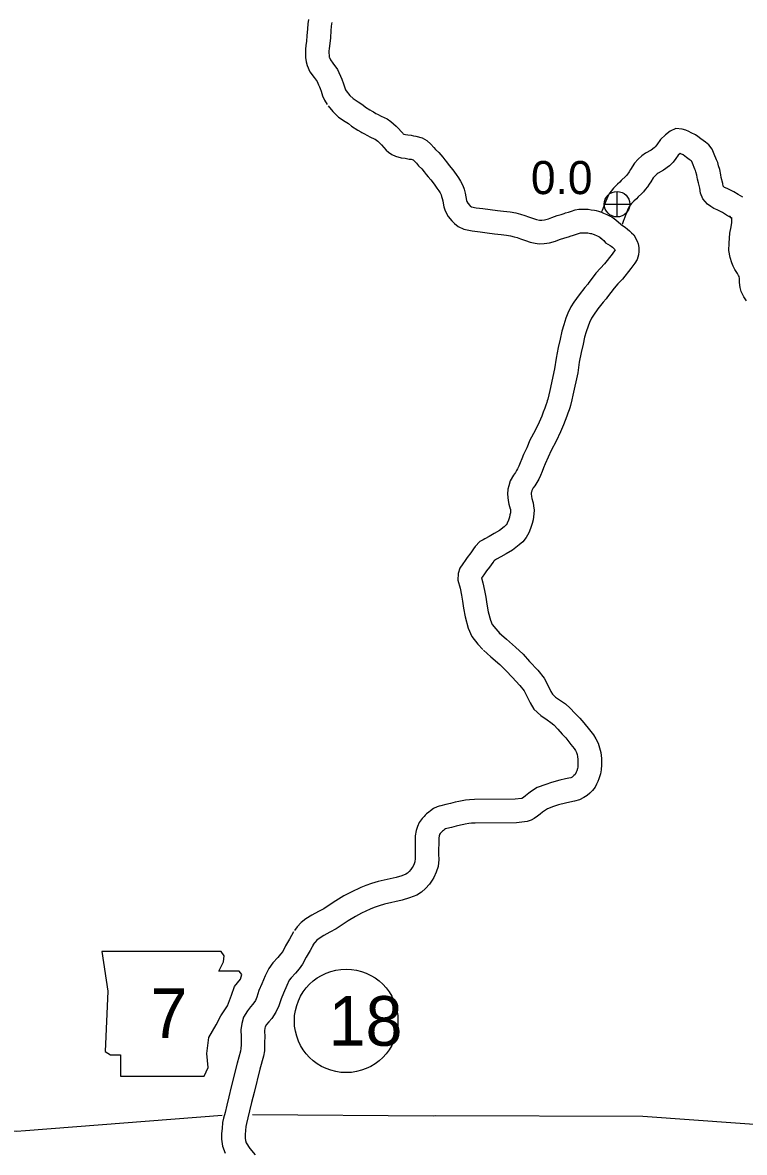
# Model space of a CAD drawing. Extents: x -939622 to -934245, y 1383184 to 1385301.
# Drawn here: x -935225.03 to -935197.43, y 1384046.83 to 1384090.07 of the extents above; entities that cross this region are included whole.
import ezdxf

# ---------------------------------------------------------------- set-up
doc = ezdxf.new("R2010")
doc.units = 0
for name, color, linetype in [('Level 10', 7, 'Continuous'), ('Level 21', 7, 'Continuous'), ('Level 25', 7, 'Continuous'), ('Level 26', 7, 'Continuous'), ('Level 27', 7, 'Continuous'), ('Level 8', 7, 'Continuous')]:
    doc.layers.add(name, color=color, linetype=linetype)

msp = doc.modelspace()

# ---------------------------------------------------------------- linework, layer by layer
at = {"layer": 'Level 10'}
for points in [[(-935214.1, 1384090.178), (-935214.126, 1384090.012), (-935214.138, 1384089.826), (-935214.157, 1384089.556), (-935214.174, 1384089.353), (-935214.193, 1384089.186), (-935214.213, 1384089.047), (-935214.215, 1384088.888), (-935214.207, 1384088.729), (-935214.187, 1384088.564), (-935214.146, 1384088.421), (-935214.041, 1384088.181), (-935213.883, 1384087.968), (-935213.766, 1384087.814), (-935213.711, 1384087.689), (-935213.673, 1384087.605), (-935213.651, 1384087.547), (-935213.61, 1384087.436), (-935213.557, 1384087.269), (-935213.491, 1384087.096), (-935213.387, 1384086.927)], [(-935213.203, 1384090.069), (-935213.215, 1384090.013), (-935213.23, 1384089.915), (-935213.24, 1384089.765), (-935213.26, 1384089.487), (-935213.278, 1384089.264), (-935213.301, 1384089.071), (-935213.314, 1384088.976), (-935213.315, 1384088.906), (-935213.31, 1384088.806), (-935213.302, 1384088.743), (-935213.298, 1384088.728), (-935213.257, 1384088.635), (-935213.163, 1384088.508), (-935212.984, 1384088.273), (-935212.821, 1384087.9)], [(-935212.821, 1384087.9), (-935212.758, 1384087.725), (-935212.707, 1384087.566), (-935212.681, 1384087.496), (-935212.62, 1384087.399)], [(-935212.658, 1384087.451), (-935212.514, 1384087.279), (-935212.393, 1384087.166), (-935212.192, 1384087.037), (-935212.015, 1384086.916), (-935211.914, 1384086.827), (-935211.747, 1384086.722), (-935211.662, 1384086.673), (-935211.608, 1384086.645), (-935211.522, 1384086.591), (-935211.459, 1384086.559), (-935211.322, 1384086.49), (-935211.207, 1384086.435), (-935211.092, 1384086.381), (-935210.946, 1384086.278), (-935210.852, 1384086.197), (-935210.745, 1384086.098), (-935210.661, 1384086.01), (-935210.551, 1384085.897), (-935210.491, 1384085.828), (-935210.473, 1384085.813), (-935210.451, 1384085.796), (-935210.392, 1384085.78), (-935210.297, 1384085.771), (-935210.174, 1384085.753), (-935210.088, 1384085.732), (-935209.992, 1384085.721), (-935209.746, 1384085.652), (-935209.577, 1384085.555), (-935209.422, 1384085.417), (-935209.304, 1384085.289), (-935209.235, 1384085.212), (-935209.109, 1384085.089), (-935208.961, 1384084.915), (-935208.887, 1384084.813), (-935208.819, 1384084.733), (-935208.714, 1384084.601), (-935208.577, 1384084.425), (-935208.45, 1384084.249), (-935208.366, 1384084.129), (-935208.28, 1384083.994), (-935208.201, 1384083.834), (-935208.148, 1384083.694), (-935208.107, 1384083.541), (-935208.08, 1384083.402), (-935208.068, 1384083.332), (-935208.049, 1384083.25), (-935208.038, 1384083.214), (-935208.007, 1384083.16), (-935207.934, 1384083.069), (-935207.922, 1384083.056), (-935207.897, 1384083.037), (-935207.858, 1384083.018), (-935207.687, 1384082.98), (-935207.426, 1384082.948), (-935207.149, 1384082.914), (-935206.875, 1384082.875), (-935206.641, 1384082.854), (-935206.391, 1384082.824), (-935206.175, 1384082.786), (-935205.991, 1384082.738), (-935205.825, 1384082.689), (-935205.684, 1384082.631), (-935205.535, 1384082.584), (-935205.373, 1384082.534), (-935205.269, 1384082.507), (-935205.238, 1384082.503), (-935205.174, 1384082.505), (-935205.069, 1384082.522), (-935204.921, 1384082.562), (-935204.791, 1384082.61), (-935204.585, 1384082.678), (-935204.439, 1384082.728), (-935204.326, 1384082.763), (-935204.271, 1384082.782), (-935204.155, 1384082.816), (-935204.043, 1384082.855), (-935203.898, 1384082.895), (-935203.757, 1384082.922), (-935203.557, 1384082.927), (-935203.397, 1384082.924), (-935203.284, 1384082.907), (-935203.159, 1384082.889), (-935203.097, 1384082.877), (-935203.01, 1384082.852), (-935202.894, 1384082.812), (-935202.815, 1384082.779), (-935202.687, 1384082.72), (-935202.608, 1384082.685), (-935202.563, 1384082.661), (-935202.499, 1384082.631), (-935202.346, 1384082.52)], [(-935213.349, 1384086.875), (-935213.168, 1384086.658), (-935212.946, 1384086.452), (-935212.689, 1384086.287), (-935212.569, 1384086.205), (-935212.456, 1384086.105), (-935212.213, 1384085.951), (-935212.095, 1384085.883), (-935212.054, 1384085.862), (-935211.962, 1384085.805), (-935211.864, 1384085.756), (-935211.721, 1384085.683), (-935211.591, 1384085.621), (-935211.545, 1384085.599), (-935211.501, 1384085.568), (-935211.452, 1384085.526), (-935211.375, 1384085.455), (-935211.307, 1384085.384), (-935211.215, 1384085.289), (-935211.128, 1384085.188), (-935211.038, 1384085.111), (-935210.91, 1384085.014), (-935210.764, 1384084.948), (-935210.553, 1384084.89), (-935210.402, 1384084.877), (-935210.345, 1384084.869), (-935210.246, 1384084.845), (-935210.167, 1384084.835), (-935210.101, 1384084.817), (-935210.053, 1384084.774), (-935209.97, 1384084.684), (-935209.885, 1384084.589), (-935209.768, 1384084.475), (-935209.668, 1384084.357), (-935209.595, 1384084.258), (-935209.515, 1384084.162), (-935209.42, 1384084.044), (-935209.298, 1384083.886), (-935209.184, 1384083.727), (-935209.115, 1384083.629), (-935209.065, 1384083.552), (-935209.028, 1384083.475), (-935209.005, 1384083.416), (-935208.984, 1384083.339), (-935208.966, 1384083.243), (-935208.95, 1384083.15), (-935208.919, 1384083.02), (-935208.872, 1384082.857), (-935208.751, 1384082.651), (-935208.611, 1384082.474), (-935208.518, 1384082.377), (-935208.37, 1384082.267), (-935208.159, 1384082.163), (-935207.839, 1384082.092), (-935207.536, 1384082.055), (-935207.268, 1384082.022), (-935206.979, 1384081.981), (-935206.734, 1384081.959), (-935206.522, 1384081.934), (-935206.367, 1384081.906), (-935206.233, 1384081.872), (-935206.124, 1384081.839), (-935205.991, 1384081.785), (-935205.805, 1384081.725), (-935205.62, 1384081.668), (-935205.431, 1384081.619), (-935205.271, 1384081.601), (-935205.088, 1384081.608), (-935204.88, 1384081.641), (-935204.648, 1384081.704), (-935204.495, 1384081.76), (-935204.297, 1384081.825), (-935204.159, 1384081.873), (-935204.049, 1384081.907), (-935204.001, 1384081.923), (-935203.882, 1384081.958), (-935203.777, 1384081.994), (-935203.693, 1384082.017), (-935203.659, 1384082.024), (-935203.552, 1384082.027), (-935203.473, 1384082.025), (-935203.418, 1384082.017), (-935203.309, 1384082.001), (-935203.305, 1384082), (-935203.279, 1384081.993), (-935203.216, 1384081.971), (-935203.175, 1384081.954), (-935203.059, 1384081.901), (-935203.001, 1384081.875), (-935202.962, 1384081.855), (-935202.96, 1384081.854), (-935202.894, 1384081.805)], [(-935197.485, 1384083.389), (-935197.579, 1384083.436), (-935197.665, 1384083.482), (-935197.831, 1384083.585), (-935197.959, 1384083.647), (-935198.083, 1384083.715), (-935198.185, 1384083.757), (-935198.191, 1384083.76), (-935198.217, 1384083.781), (-935198.236, 1384083.802), (-935198.256, 1384083.913), (-935198.311, 1384084.132), (-935198.334, 1384084.246), (-935198.371, 1384084.44), (-935198.413, 1384084.588), (-935198.441, 1384084.706), (-935198.494, 1384084.819), (-935198.578, 1384085.027), (-935198.658, 1384085.216), (-935198.788, 1384085.383), (-935198.914, 1384085.484), (-935199, 1384085.548), (-935199.095, 1384085.618), (-935199.21, 1384085.71), (-935199.292, 1384085.775), (-935199.462, 1384085.853), (-935199.558, 1384085.902), (-935199.666, 1384085.953), (-935199.813, 1384085.992), (-935200.052, 1384086.015), (-935200.264, 1384085.907), (-935200.444, 1384085.768), (-935200.64, 1384085.586), (-935200.778, 1384085.39), (-935200.838, 1384085.307), (-935200.878, 1384085.267), (-935200.997, 1384085.18), (-935201.215, 1384085.064), (-935201.346, 1384084.964), (-935201.486, 1384084.836), (-935201.625, 1384084.687), (-935201.785, 1384084.44), (-935201.83, 1384084.358), (-935201.862, 1384084.312), (-935201.935, 1384084.219), (-935201.947, 1384084.202), (-935201.968, 1384084.184), (-935202.136, 1384084.028), (-935202.193, 1384083.962), (-935202.278, 1384083.889), (-935202.432, 1384083.728), (-935202.606, 1384083.496), (-935202.733, 1384083.235), (-935202.799, 1384083.039), (-935202.871, 1384082.87), (-935202.888, 1384082.829)], [(-935197.89, 1384082.585), (-935197.993, 1384082.637), (-935198.115, 1384082.702), (-935198.265, 1384082.795), (-935198.369, 1384082.846), (-935198.471, 1384082.901), (-935198.596, 1384082.953), (-935198.71, 1384083.023), (-935198.837, 1384083.124), (-935199.019, 1384083.328), (-935199.103, 1384083.538), (-935199.137, 1384083.725), (-935199.189, 1384083.935), (-935199.217, 1384084.074), (-935199.247, 1384084.23), (-935199.284, 1384084.36), (-935199.296, 1384084.411), (-935199.32, 1384084.461), (-935199.409, 1384084.683), (-935199.438, 1384084.75), (-935199.467, 1384084.773), (-935199.536, 1384084.825), (-935199.643, 1384084.903), (-935199.767, 1384085.003), (-935199.853, 1384085.042), (-935199.886, 1384085.059), (-935199.958, 1384084.991), (-935200.047, 1384084.865), (-935200.152, 1384084.721), (-935200.289, 1384084.583), (-935200.516, 1384084.416), (-935200.727, 1384084.304), (-935200.767, 1384084.274), (-935200.852, 1384084.195), (-935200.914, 1384084.13), (-935201.012, 1384083.978), (-935201.065, 1384083.881), (-935201.138, 1384083.777), (-935201.218, 1384083.674), (-935201.285, 1384083.585), (-935201.368, 1384083.513), (-935201.486, 1384083.403), (-935201.557, 1384083.321), (-935201.66, 1384083.233), (-935201.744, 1384083.145), (-935201.834, 1384083.025), (-935201.898, 1384082.893), (-935201.958, 1384082.718), (-935202.041, 1384082.521), (-935202.052, 1384082.496), (-935202.103, 1384082.335)], [(-935197.351, 1384079.422), (-935197.456, 1384079.575), (-935197.553, 1384079.781), (-935197.596, 1384079.929), (-935197.62, 1384080.124), (-935197.621, 1384080.276), (-935197.633, 1384080.347), (-935197.649, 1384080.392), (-935197.696, 1384080.467), (-935197.795, 1384080.622), (-935197.857, 1384080.746), (-935197.912, 1384080.869), (-935197.978, 1384081.077), (-935198.024, 1384081.347), (-935198.016, 1384081.625), (-935197.987, 1384082.003), (-935197.938, 1384082.245), (-935197.909, 1384082.422), (-935197.907, 1384082.521), (-935197.91, 1384082.573), (-935197.91, 1384082.575), (-935198.003, 1384082.666)], [(-935202.346, 1384082.52), (-935202.153, 1384082.348), (-935202.139, 1384082.332), (-935202.095, 1384082.306), (-935201.992, 1384082.241), (-935201.899, 1384082.16), (-935201.823, 1384082.099), (-935201.74, 1384082.018), (-935201.662, 1384081.938), (-935201.61, 1384081.851), (-935201.574, 1384081.796), (-935201.528, 1384081.7), (-935201.495, 1384081.596), (-935201.465, 1384081.462), (-935201.468, 1384081.303), (-935201.475, 1384081.174), (-935201.529, 1384080.996), (-935201.621, 1384080.86), (-935201.774, 1384080.66), (-935202.096, 1384080.244), (-935202.268, 1384080.066), (-935202.408, 1384079.903), (-935202.533, 1384079.744), (-935202.659, 1384079.572), (-935202.717, 1384079.5), (-935202.827, 1384079.363), (-935203.032, 1384079.107), (-935203.198, 1384078.868), (-935203.27, 1384078.754), (-935203.35, 1384078.587), (-935203.407, 1384078.445), (-935203.476, 1384078.235), (-935203.539, 1384078.026), (-935203.596, 1384077.765), (-935203.666, 1384077.44), (-935203.744, 1384077.071), (-935203.804, 1384076.658), (-935203.989, 1384075.809), (-935204.024, 1384075.629), (-935204.081, 1384075.41), (-935204.106, 1384075.329), (-935204.131, 1384075.246), (-935204.175, 1384075.126), (-935204.219, 1384075.004), (-935204.278, 1384074.839), (-935204.348, 1384074.668), (-935204.456, 1384074.41), (-935204.629, 1384074.046), (-935204.822, 1384073.69), (-935204.932, 1384073.434), (-935205.046, 1384073.187), (-935205.105, 1384073.034), (-935205.168, 1384072.883), (-935205.228, 1384072.729), (-935205.295, 1384072.589), (-935205.361, 1384072.465), (-935205.44, 1384072.343), (-935205.501, 1384072.26), (-935205.554, 1384072.167), (-935205.575, 1384072.103), (-935205.581, 1384072.076), (-935205.584, 1384072.032), (-935205.575, 1384071.927), (-935205.558, 1384071.857), (-935205.522, 1384071.724), (-935205.508, 1384071.684), (-935205.487, 1384071.578), (-935205.467, 1384071.412), (-935205.474, 1384071.266), (-935205.489, 1384071.154), (-935205.512, 1384071.038), (-935205.545, 1384070.893), (-935205.61, 1384070.71), (-935205.677, 1384070.543), (-935205.77, 1384070.358), (-935205.897, 1384070.203), (-935206.039, 1384070.077), (-935206.29, 1384069.884), (-935206.543, 1384069.737), (-935206.746, 1384069.621), (-935206.902, 1384069.533), (-935206.983, 1384069.487), (-935206.991, 1384069.482), (-935207.012, 1384069.46), (-935207.051, 1384069.402), (-935207.179, 1384069.233), (-935207.295, 1384069.082), (-935207.365, 1384068.971), (-935207.457, 1384068.848), (-935207.476, 1384068.818), (-935207.425, 1384068.623), (-935207.366, 1384068.332), (-935207.315, 1384068.079), (-935207.28, 1384067.81), (-935207.224, 1384067.521), (-935207.143, 1384067.198), (-935207.07, 1384067.04), (-935206.938, 1384066.867), (-935206.776, 1384066.695)], [(-935202.927, 1384081.832), (-935202.808, 1384081.726), (-935202.739, 1384081.64), (-935202.563, 1384081.537), (-935202.529, 1384081.515), (-935202.474, 1384081.468), (-935202.42, 1384081.424), (-935202.379, 1384081.384), (-935202.373, 1384081.374), (-935202.367, 1384081.365), (-935202.487, 1384081.209), (-935202.776, 1384080.834), (-935202.933, 1384080.674), (-935203.105, 1384080.474), (-935203.249, 1384080.288), (-935203.374, 1384080.12), (-935203.42, 1384080.062), (-935203.53, 1384079.926), (-935203.753, 1384079.646), (-935203.948, 1384079.366), (-935204.061, 1384079.188), (-935204.174, 1384078.949), (-935204.253, 1384078.756), (-935204.335, 1384078.505), (-935204.411, 1384078.252), (-935204.476, 1384077.956), (-935204.547, 1384077.627), (-935204.63, 1384077.229), (-935204.69, 1384076.819), (-935204.871, 1384075.989), (-935204.902, 1384075.827), (-935204.947, 1384075.656), (-935204.966, 1384075.593), (-935204.984, 1384075.533), (-935205.022, 1384075.432), (-935205.066, 1384075.308), (-935205.119, 1384075.161), (-935205.18, 1384075.01), (-935205.277, 1384074.778), (-935205.432, 1384074.454), (-935205.634, 1384074.082), (-935205.754, 1384073.8), (-935205.875, 1384073.539), (-935205.941, 1384073.369), (-935206.003, 1384073.22), (-935206.054, 1384073.087), (-935206.099, 1384072.995), (-935206.138, 1384072.921), (-935206.182, 1384072.852), (-935206.256, 1384072.751), (-935206.381, 1384072.534), (-935206.442, 1384072.346), (-935206.474, 1384072.211), (-935206.487, 1384072.021), (-935206.465, 1384071.783), (-935206.431, 1384071.636), (-935206.381, 1384071.454), (-935206.378, 1384071.445), (-935206.377, 1384071.438), (-935206.37, 1384071.38), (-935206.371, 1384071.346), (-935206.377, 1384071.302), (-935206.392, 1384071.226), (-935206.411, 1384071.143), (-935206.452, 1384071.027), (-935206.498, 1384070.913), (-935206.528, 1384070.853), (-935206.547, 1384070.829), (-935206.612, 1384070.772), (-935206.792, 1384070.633), (-935206.993, 1384070.516), (-935207.19, 1384070.404), (-935207.348, 1384070.315), (-935207.42, 1384070.274), (-935207.544, 1384070.208), (-935207.718, 1384070.023), (-935207.784, 1384069.925), (-935207.894, 1384069.779), (-935208.035, 1384069.596), (-935208.107, 1384069.481), (-935208.199, 1384069.36), (-935208.308, 1384069.186), (-935208.369, 1384068.985), (-935208.385, 1384068.736), (-935208.302, 1384068.419), (-935208.248, 1384068.155), (-935208.204, 1384067.932), (-935208.169, 1384067.664), (-935208.102, 1384067.325), (-935207.996, 1384066.9), (-935207.847, 1384066.574), (-935207.625, 1384066.284), (-935207.433, 1384066.079)], [(-935206.804, 1384066.721), (-935206.527, 1384066.472), (-935206.18, 1384066.167), (-935205.892, 1384065.899), (-935205.642, 1384065.623), (-935205.332, 1384065.29), (-935205.091, 1384064.981), (-935204.922, 1384064.657), (-935204.827, 1384064.468), (-935204.766, 1384064.362), (-935204.651, 1384064.259), (-935204.46, 1384064.127), (-935204.273, 1384063.996), (-935204.088, 1384063.836), (-935203.908, 1384063.641), (-935203.727, 1384063.451), (-935203.568, 1384063.27), (-935203.358, 1384063.003), (-935203.204, 1384062.81), (-935203.106, 1384062.653), (-935203.026, 1384062.495), (-935202.963, 1384062.316), (-935202.92, 1384062.142), (-935202.891, 1384061.907), (-935202.898, 1384061.66), (-935202.908, 1384061.478), (-935202.933, 1384061.32), (-935202.991, 1384061.124), (-935203.035, 1384061.028), (-935203.078, 1384060.924), (-935203.136, 1384060.804), (-935203.241, 1384060.68), (-935203.337, 1384060.586), (-935203.444, 1384060.494), (-935203.571, 1384060.409), (-935203.734, 1384060.33), (-935203.925, 1384060.272), (-935204.098, 1384060.241), (-935204.275, 1384060.203), (-935204.532, 1384060.13), (-935204.723, 1384060.064), (-935204.952, 1384059.979), (-935205.075, 1384059.904), (-935205.144, 1384059.855), (-935205.242, 1384059.781), (-935205.335, 1384059.703), (-935205.464, 1384059.614), (-935205.579, 1384059.55), (-935205.735, 1384059.494), (-935206.138, 1384059.448), (-935207.719, 1384059.437), (-935207.87, 1384059.429), (-935207.962, 1384059.418), (-935208.104, 1384059.392), (-935208.161, 1384059.379), (-935208.288, 1384059.354), (-935208.449, 1384059.314), (-935208.632, 1384059.269), (-935208.812, 1384059.223), (-935208.856, 1384059.212), (-935208.856, 1384059.212), (-935208.891, 1384059.185), (-935208.939, 1384059.151), (-935208.971, 1384059.123), (-935208.982, 1384059.113), (-935209.02, 1384059.07), (-935209.057, 1384059.032), (-935209.082, 1384058.998), (-935209.086, 1384058.99), (-935209.098, 1384058.946), (-935209.114, 1384058.861), (-935209.117, 1384058.605), (-935209.122, 1384058.475), (-935209.12, 1384058.242), (-935209.112, 1384058.038), (-935209.145, 1384057.768), (-935209.211, 1384057.554), (-935209.307, 1384057.353), (-935209.367, 1384057.255), (-935209.464, 1384057.102), (-935209.618, 1384056.935), (-935209.779, 1384056.795), (-935209.96, 1384056.682), (-935210.238, 1384056.569), (-935210.521, 1384056.487), (-935211.19, 1384056.336), (-935211.393, 1384056.269), (-935211.588, 1384056.201), (-935211.733, 1384056.142), (-935212.07, 1384055.986), (-935212.301, 1384055.862), (-935212.579, 1384055.698), (-935212.812, 1384055.548), (-935213.043, 1384055.389), (-935213.281, 1384055.257), (-935213.514, 1384055.13), (-935213.686, 1384055.024), (-935213.773, 1384054.959), (-935213.844, 1384054.883), (-935213.926, 1384054.779)], [(-935207.405, 1384066.052), (-935207.125, 1384065.8), (-935206.784, 1384065.5), (-935206.533, 1384065.267), (-935206.305, 1384065.014), (-935206.017, 1384064.706), (-935205.851, 1384064.492), (-935205.722, 1384064.246), (-935205.619, 1384064.042), (-935205.475, 1384063.79), (-935205.21, 1384063.551), (-935204.974, 1384063.388), (-935204.828, 1384063.286), (-935204.716, 1384063.189), (-935204.565, 1384063.025), (-935204.391, 1384062.843), (-935204.26, 1384062.694), (-935204.064, 1384062.444), (-935203.941, 1384062.291), (-935203.892, 1384062.211), (-935203.855, 1384062.139), (-935203.826, 1384062.058), (-935203.807, 1384061.979), (-935203.793, 1384061.864), (-935203.798, 1384061.697), (-935203.804, 1384061.572), (-935203.812, 1384061.519), (-935203.836, 1384061.44), (-935203.861, 1384061.386), (-935203.897, 1384061.298), (-935203.901, 1384061.293), (-935203.945, 1384061.251), (-935203.99, 1384061.212), (-935204.02, 1384061.191), (-935204.063, 1384061.171), (-935204.137, 1384061.148), (-935204.272, 1384061.124), (-935204.492, 1384061.077), (-935204.802, 1384060.989), (-935205.027, 1384060.911), (-935205.347, 1384060.793), (-935205.57, 1384060.656), (-935205.676, 1384060.581), (-935205.803, 1384060.484), (-935205.88, 1384060.42), (-935205.939, 1384060.38), (-935205.946, 1384060.376), (-935206.193, 1384060.348), (-935207.747, 1384060.337), (-935207.944, 1384060.326), (-935208.092, 1384060.309), (-935208.288, 1384060.274), (-935208.351, 1384060.259), (-935208.483, 1384060.233), (-935208.666, 1384060.188), (-935208.85, 1384060.142), (-935209.031, 1384060.096), (-935209.102, 1384060.079), (-935209.182, 1384060.053), (-935209.316, 1384059.995), (-935209.43, 1384059.906), (-935209.498, 1384059.858), (-935209.581, 1384059.785), (-935209.631, 1384059.737), (-935209.678, 1384059.684), (-935209.745, 1384059.615), (-935209.861, 1384059.459), (-935209.932, 1384059.305), (-935209.976, 1384059.151), (-935210.013, 1384058.949), (-935210.017, 1384058.628), (-935210.022, 1384058.487), (-935210.02, 1384058.221), (-935210.014, 1384058.076), (-935210.029, 1384057.956), (-935210.052, 1384057.881), (-935210.098, 1384057.784), (-935210.13, 1384057.733), (-935210.18, 1384057.653), (-935210.246, 1384057.582), (-935210.316, 1384057.521), (-935210.371, 1384057.487), (-935210.534, 1384057.42), (-935210.746, 1384057.359), (-935211.432, 1384057.204), (-935211.682, 1384057.121), (-935211.903, 1384057.044), (-935212.09, 1384056.969), (-935212.472, 1384056.792), (-935212.743, 1384056.647), (-935213.053, 1384056.464), (-935213.311, 1384056.296), (-935213.517, 1384056.155), (-935213.714, 1384056.046), (-935213.966, 1384055.909), (-935214.194, 1384055.768), (-935214.374, 1384055.633), (-935214.528, 1384055.471), (-935214.636, 1384055.331)], [(-935214.676, 1384055.27), (-935214.825, 1384054.996), (-935214.975, 1384054.734), (-935215.085, 1384054.523), (-935215.162, 1384054.421), (-935215.267, 1384054.298), (-935215.465, 1384054.089), (-935215.616, 1384053.872), (-935215.748, 1384053.593), (-935215.881, 1384053.28), (-935215.992, 1384053.027), (-935216.073, 1384052.768), (-935216.129, 1384052.644), (-935216.225, 1384052.506), (-935216.311, 1384052.401), (-935216.433, 1384052.251), (-935216.583, 1384052.011), (-935216.651, 1384051.772), (-935216.685, 1384051.521), (-935216.666, 1384051.257), (-935216.677, 1384051.082), (-935216.676, 1384050.947), (-935216.682, 1384050.811), (-935216.698, 1384050.707), (-935216.825, 1384050.249), (-935217.053, 1384049.339), (-935217.146, 1384048.957), (-935217.223, 1384048.643), (-935217.29, 1384048.365), (-935217.342, 1384048.144), (-935217.38, 1384047.979), (-935217.405, 1384047.748), (-935217.418, 1384047.559), (-935217.421, 1384047.336), (-935217.389, 1384047.072), (-935217.284, 1384046.803)], [(-935213.886, 1384054.84), (-935214.039, 1384054.558), (-935214.185, 1384054.302), (-935214.321, 1384054.041), (-935214.459, 1384053.857), (-935214.598, 1384053.695), (-935214.766, 1384053.518), (-935214.835, 1384053.419), (-935214.927, 1384053.226), (-935215.055, 1384052.923), (-935215.148, 1384052.71), (-935215.231, 1384052.447), (-935215.342, 1384052.201), (-935215.505, 1384051.964), (-935215.614, 1384051.831), (-935215.7, 1384051.725), (-935215.752, 1384051.643), (-935215.767, 1384051.589), (-935215.78, 1384051.492), (-935215.764, 1384051.261), (-935215.777, 1384051.058), (-935215.776, 1384050.928), (-935215.786, 1384050.721), (-935215.816, 1384050.519), (-935215.955, 1384050.019), (-935216.18, 1384049.124), (-935216.272, 1384048.745), (-935216.348, 1384048.43), (-935216.415, 1384048.156), (-935216.466, 1384047.939), (-935216.491, 1384047.829), (-935216.508, 1384047.669), (-935216.518, 1384047.522), (-935216.52, 1384047.384), (-935216.509, 1384047.292), (-935216.475, 1384047.204), (-935216.341, 1384046.986), (-935216.131, 1384046.739)]]:
    msp.add_lwpolyline(points, dxfattribs=at)
at = {"layer": 'Level 21'}
msp.add_lwpolyline([(-935221.997, 1384054.528), (-935221.768, 1384053.005), (-935221.87, 1384050.696), (-935221.667, 1384050.569), (-935221.286, 1384050.569), (-935221.286, 1384049.757), (-935218.089, 1384049.757), (-935217.936, 1384050.087), (-935217.987, 1384050.62), (-935217.911, 1384051.229), (-935217.632, 1384051.711), (-935217.454, 1384052.066), (-935217.2, 1384052.447), (-935217.048, 1384052.853), (-935216.921, 1384053.183), (-935216.693, 1384053.462), (-935216.642, 1384053.639), (-935216.744, 1384053.766), (-935217.53, 1384053.766), (-935217.353, 1384054.122), (-935217.327, 1384054.35), (-935217.433, 1384054.525)], close=True, dxfattribs=at)
at = {"layer": 'Level 26'}
for p, q in [((-935202.298, 1384082.629), (-935202.298, 1384083.604)), ((-935202.786, 1384083.116), (-935201.811, 1384083.116))]:
    msp.add_line(p, q, dxfattribs=at)
msp.add_circle((-935202.298, 1384083.116), 0.487, dxfattribs=at)
at = {"layer": 'Level 27'}
msp.add_circle((-935212.657, 1384051.866), 1.98, dxfattribs=at)
at = {"layer": 'Level 8'}
for points in [[(-935217.396, 1384048.24), (-935224.925, 1384047.664), (-935225.267, 1384047.639), (-935232.954, 1384047.734), (-935233.233, 1384047.738), (-935240.775, 1384047.258), (-935241.106, 1384047.244), (-935244.774, 1384047.235)], [(-935189.198, 1384047.544), (-935194.048, 1384047.685), (-935201.318, 1384048.205), (-935209.225, 1384048.232), (-935209.318, 1384048.227), (-935216.234, 1384048.266)]]:
    msp.add_lwpolyline(points, dxfattribs=at)

# ---------------------------------------------------------------- texts
at = {"layer": 'Level 21'}
msp.add_text('7', height=1.901, dxfattribs=at).set_placement((-935220.142, 1384051.206))
at = {"layer": 'Level 25'}
msp.add_text('0.0', height=1.2672, dxfattribs=at).set_placement((-935205.592, 1384083.501))
at = {"layer": 'Level 27'}
msp.add_text('18', height=1.9008, dxfattribs=at).set_placement((-935213.33, 1384050.915))

doc.saveas('drawing.dxf')
